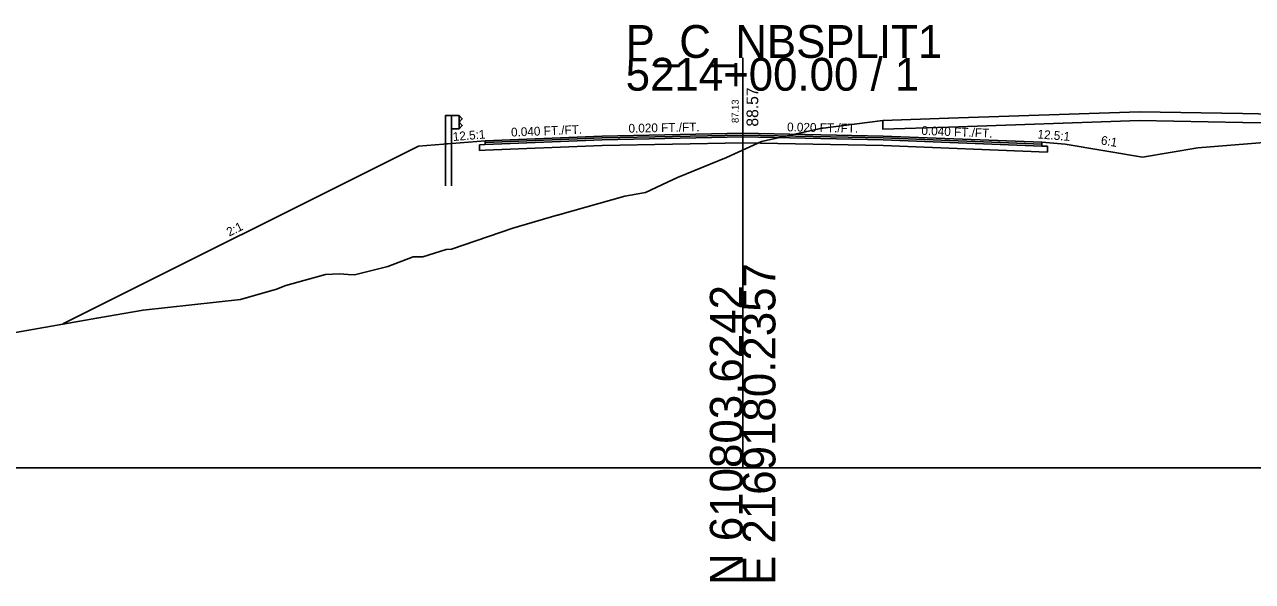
# Model space of a CAD drawing. Extents: x -26 to 1303, y -3010 to 12038.
# Drawn here: x 1088.6 to 1193.6, y 7990.3 to 8037.8 of the extents above; entities that cross this region are included whole.
import ezdxf

# ---------------------------------------------------------------- set-up
doc = ezdxf.new("R2010")
doc.units = 0
for name, color, linetype in [('RD_GPK_XS_Cell', 7, 'Continuous'), ('RD_PD_Final_TrvlWay', 7, 'Continuous'), ('RD_XS_Base', 7, 'Continuous'), ('RD_XS_ExGround', 7, 'Continuous'), ('RD_XS_ExPaveRet', 7, 'Continuous'), ('RD_XS_GR', 7, 'Continuous'), ('RD_XS_Greenside', 7, 'Continuous'), ('RD_XS_Pave', 7, 'Continuous'), ('RD_XS_PaveOvlay_CP', 7, 'Continuous'), ('RD_XS_TieSlope', 7, 'Continuous'), ('RD_XS_TX_Elev_EX', 7, 'Continuous'), ('RD_XS_TX_Elev_PR', 7, 'Continuous'), ('RD_XS_TX_ShdSlope', 7, 'Continuous'), ('RD_XS_TX_Slope', 7, 'Continuous')]:
    doc.layers.add(name, color=color, linetype=linetype)

msp = doc.modelspace()

# ---------------------------------------------------------------- linework, layer by layer
at = {"layer": 'RD_GPK_XS_Cell'}
for p, q in [((1150, 8000), (1150, 8035)), ((1000, 8000), (1150, 8000)), ((1150, 8000), (1300, 8000))]:
    msp.add_line(p, q, dxfattribs=at)
at = {"layer": 'RD_PD_Final_TrvlWay'}
for p, q in [((1125.11, 8027.7), (1124.61, 8027.66)), ((1125.11, 8024.09), (1125.11, 8027.7)), ((1124.61, 8027.66), (1124.61, 8024.09))]:
    msp.add_line(p, q, dxfattribs=at)
at = {"layer": 'RD_XS_Base'}
for p, q in [((1138, 8028.01), (1128, 8027.61)), ((1150, 8028.25), (1138, 8028.01)), ((1138, 8028.01), (1138, 8028.01)), ((1138, 8027.51), (1150, 8027.75)), ((1150, 8028.25), (1150, 8028.41)), ((1150, 8028.41), (1150, 8028.41)), ((1150, 8028.41), (1150, 8028.41)), ((1150, 8028.41), (1150, 8027.75)), ((1150, 8027.75), (1150, 8028.25)), ((1150, 8028.25), (1150, 8028.25)), ((1150, 8028.25), (1150, 8028.25)), ((1150, 8028.25), (1150, 8028.25)), ((1162, 8028.01), (1150, 8028.25)), ((1150, 8027.75), (1150, 8027.75)), ((1150, 8027.75), (1150, 8027.75)), ((1150, 8027.75), (1162, 8027.51)), ((1175.55, 8027.47), (1162, 8028.01)), ((1164, 8027.93), (1164, 8027.93)), ((1127.5, 8027.59), (1128, 8027.61)), ((1127.5, 8027.09), (1127.5, 8027.59)), ((1127.5, 8027.59), (1127.5, 8027.59)), ((1128, 8027.11), (1127.5, 8027.09)), ((1127.5, 8027.09), (1127.5, 8027.09)), ((1127.5, 8027.09), (1127.5, 8027.09)), ((1128, 8027.61), (1128, 8027.61)), ((1128, 8027.11), (1138, 8027.51)), ((1128, 8027.11), (1128, 8027.11)), ((1138, 8027.51), (1138, 8027.51)), ((1162, 8027.51), (1176.05, 8026.95)), ((1164, 8027.43), (1164, 8027.43)), ((1176.05, 8027.45), (1175.55, 8027.47)), ((1175.55, 8027.47), (1175.55, 8027.47)), ((1176.05, 8026.95), (1176.05, 8027.45)), ((1176.05, 8027.45), (1176.05, 8027.45))]:
    msp.add_line(p, q, dxfattribs=at)
at = {"layer": 'RD_XS_ExGround'}
msp.add_lwpolyline([(1033.07, 8001.92), (1094.8, 8012.79), (1098.76, 8013.47), (1107.09, 8014.38), (1110.17, 8015.26), (1110.96, 8015.57), (1114.35, 8016.51), (1115.54, 8016.57), (1116.29, 8016.51), (1116.83, 8016.47), (1119.67, 8017.18), (1121.83, 8018.02), (1122.67, 8018.01), (1124.65, 8018.63), (1125.12, 8018.66), (1130.36, 8020.45), (1134.15, 8021.57), (1134.18, 8021.58), (1134.2, 8021.58), (1134.37, 8021.63), (1139.93, 8023.19), (1141.71, 8023.52), (1143.58, 8024.4), (1144.42, 8024.79), (1148.61, 8026.5), (1151.61, 8027.86), (1156.64, 8028.98), (1161.99, 8029.65), (1167.6, 8029.84), (1183.9, 8030.39), (1192.72, 8030.24), (1199.5, 8030.11)], dxfattribs=at)
at = {"layer": 'RD_XS_ExPaveRet'}
for p, q in [((1167.6, 8029.84), (1161.99, 8029.65)), ((1183.9, 8030.39), (1167.6, 8029.84)), ((1192.72, 8030.24), (1183.9, 8030.39))]:
    msp.add_line(p, q, dxfattribs=at)
for points in [[(1199.5, 8029.36), (1192.72, 8029.49), (1192.72, 8029.49), (1183.9, 8029.64), (1183.9, 8029.64), (1183.9, 8029.64), (1167.6, 8029.09), (1167.6, 8029.09), (1161.99, 8028.9), (1161.99, 8028.9), (1161.99, 8028.9), (1161.99, 8029.65), (1161.99, 8029.65), (1167.6, 8029.84), (1167.6, 8029.84), (1183.9, 8030.39), (1183.9, 8030.39), (1183.9, 8030.39), (1192.72, 8030.24), (1192.72, 8030.24), (1199.5, 8030.11)], [(1161.99, 8029.65), (1161.99, 8028.9), (1167.6, 8029.09), (1183.9, 8029.64), (1192.72, 8029.49), (1199.5, 8029.36), (1199.5, 8029.36), (1199.5, 8030.11), (1199.5, 8030.11), (1192.72, 8030.24)]]:
    msp.add_lwpolyline(points, dxfattribs=at)
at = {"layer": 'RD_XS_GR'}
for points in [[(1125.11, 8030.09), (1125.11, 8027.7), (1124.61, 8027.66), (1124.61, 8030.09), (1124.86, 8030.09), (1125.11, 8030.09)], [(1125.77, 8030.09), (1125.77, 8028.93), (1125.11, 8028.93), (1125.11, 8030.09), (1125.77, 8030.09)], [(1126.04, 8029.8), (1125.77, 8030.09), (1125.77, 8028.93), (1125.77, 8028.93), (1125.77, 8028.93), (1126.04, 8029.22), (1126.04, 8029.22), (1125.77, 8029.51), (1125.77, 8029.51), (1126.04, 8029.8), (1126.04, 8029.8)]]:
    msp.add_lwpolyline(points, dxfattribs=at)
at = {"layer": 'RD_XS_Greenside'}
for p, q in [((1122.29, 8027.47), (1091.92, 8012.29)), ((1177.55, 8027.63), (1184.17, 8026.52)), ((1188.9, 8027.31), (1184.17, 8026.52))]:
    msp.add_line(p, q, dxfattribs=at)
at = {"layer": 'RD_XS_Pave'}
for p, q in [((1138, 8028.33), (1128, 8027.93)), ((1138, 8028.17), (1128, 8027.77)), ((1128, 8027.77), (1138, 8028.17)), ((1128, 8027.61), (1138, 8028.01)), ((1128, 8027.93), (1128, 8027.93)), ((1128, 8027.93), (1128, 8027.77)), ((1128, 8027.77), (1128, 8027.77)), ((1128, 8027.77), (1128, 8027.61)), ((1128, 8027.77), (1128, 8027.77)), ((1128, 8027.77), (1128, 8027.77)), ((1150, 8028.57), (1138, 8028.33)), ((1150, 8028.41), (1138, 8028.17)), ((1138, 8028.17), (1150, 8028.41)), ((1138, 8028.33), (1138, 8028.33)), ((1138, 8028.01), (1150, 8028.25)), ((1138, 8028.17), (1138, 8028.17)), ((1138, 8028.17), (1138, 8028.17)), ((1138, 8028.01), (1138, 8028.01)), ((1162, 8028.33), (1150, 8028.57)), ((1150, 8028.57), (1150, 8028.57)), ((1150, 8028.57), (1150, 8028.57)), ((1150, 8028.25), (1150, 8028.41)), ((1150, 8028.41), (1150, 8028.41)), ((1150, 8028.41), (1150, 8028.41)), ((1150, 8028.41), (1150, 8028.41)), ((1150, 8028.41), (1150, 8028.41)), ((1150, 8028.41), (1162, 8028.17)), ((1162, 8028.17), (1150, 8028.41)), ((1150, 8028.41), (1150, 8028.41)), ((1150, 8028.41), (1150, 8028.41)), ((1150, 8028.41), (1150, 8028.25)), ((1150, 8028.25), (1150, 8028.25)), ((1150, 8028.25), (1150, 8028.25)), ((1150, 8028.25), (1162, 8028.01)), ((1175.55, 8027.79), (1162, 8028.33)), ((1162, 8028.17), (1175.55, 8027.63)), ((1175.55, 8027.63), (1162, 8028.17)), ((1162, 8028.01), (1175.55, 8027.47)), ((1164, 8028.25), (1164, 8028.25)), ((1164, 8028.09), (1164, 8028.09)), ((1164, 8028.09), (1164, 8028.09)), ((1164, 8027.93), (1164, 8027.93)), ((1175.55, 8027.63), (1175.55, 8027.79)), ((1175.55, 8027.79), (1175.55, 8027.79)), ((1128, 8027.61), (1128, 8027.61)), ((1128, 8027.61), (1128, 8027.61)), ((1175.55, 8027.47), (1175.55, 8027.63)), ((1175.55, 8027.63), (1175.55, 8027.63))]:
    msp.add_line(p, q, dxfattribs=at)
at = {"layer": 'RD_XS_PaveOvlay_CP'}
for p, q in [((1128, 8027.93), (1138, 8028.33)), ((1138, 8028.33), (1150, 8028.57)), ((1150, 8028.57), (1162, 8028.33)), ((1162, 8028.33), (1175.55, 8027.79))]:
    msp.add_line(p, q, dxfattribs=at)
at = {"layer": 'RD_XS_TieSlope'}
for p, q in [((1128, 8027.93), (1122.29, 8027.47)), ((1175.55, 8027.79), (1177.55, 8027.63)), ((1194.9, 8027.79), (1188.9, 8027.31))]:
    msp.add_line(p, q, dxfattribs=at)

# ---------------------------------------------------------------- texts
at = {"layer": 'RD_GPK_XS_Cell'}
for s, p in [('P_C_NBSPLIT1', (1140, 8035)), ('5214+00.00 / 1', (1140, 8032.2))]:
    msp.add_text(s, height=2.8, dxfattribs=at).set_placement(p)
for s, p in [('E 2169180.2357', (1152.8, 7990)), ('N 610803.6242', (1150, 7990))]:
    msp.add_text(s, height=2.8, rotation=90, dxfattribs=at).set_placement(p)
at = {"layer": 'RD_XS_TX_Elev_EX'}
msp.add_text('87.13', height=0.6, rotation=90, dxfattribs=at).set_placement((1149.66, 8029.44))
at = {"layer": 'RD_XS_TX_Elev_PR'}
msp.add_text('88.57', height=1, rotation=90, dxfattribs=at).set_placement((1151.33, 8029.13))
at = {"layer": 'RD_XS_TX_ShdSlope'}
for rotation, p in [(4.5739, (1125.26, 8027.9)), (355.4261, (1175.17, 8028.13))]:
    msp.add_text('12.5:1', height=0.75, rotation=rotation, dxfattribs=at).set_placement(p)
at = {"layer": 'RD_XS_TX_Slope'}
for s, rotation, p in [('0.040 FT./FT.', 2.2906, (1130.22, 8028.28)), ('0.020 FT./FT.', 1.1458, (1140.25, 8028.61)), ('0.020 FT./FT.', 358.8542, (1153.79, 8028.73)), ('0.040 FT./FT.', 357.7094, (1165.26, 8028.43)), ('6:1', 350.5377, (1180.57, 8027.62)), ('2:1', 26.5651, (1106.13, 8019.74))]:
    msp.add_text(s, height=0.75, rotation=rotation, dxfattribs=at).set_placement(p)

doc.saveas('drawing.dxf')
